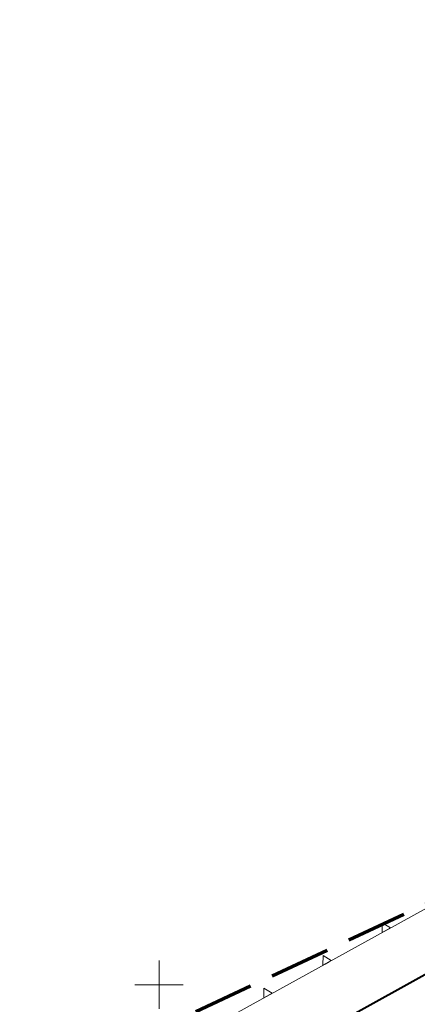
# Model space of a CAD drawing. Header units: metres. Extents: x 7408630 to 15602436, y 5561464 to 13303678.
# Tile 288 of 303: x 7410336 to 7410377, y 5570098 to 5570200. Entities that reach past the tile are written whole.
import ezdxf

# ---------------------------------------------------------------- set-up
doc = ezdxf.new("R2010")
doc.units = ezdxf.units.M
doc.header["$MEASUREMENT"] = 0
doc.linetypes.add('DGN Style 3', pattern=[8.758007, 6.255719, -2.502288])
doc.layers.add('_MAPA', color=7, linetype='Continuous')
for name, color, linetype, lineweight in [('_MPZP_linie zagospodarowania', 7, 'Continuous', 0), ('_MPZP_NLZ', 7, 'Continuous', 0), ('_Zakres', 7, 'Continuous', 0), ('mapa krzyze', 7, 'Continuous', 0), ('WYMIAROWANIE', 10, 'Continuous', 13)]:
    doc.layers.add(name, color=color, linetype=linetype, lineweight=lineweight)
doc.styles.add('TXT', font='simplex.shx')
doc.dimstyles.new('DIM500', dxfattribs={"dimscale": 10, "dimtxt": 0.1, "dimasz": 0.05, "dimexe": 0, "dimexo": 0, "dimgap": 0.05, "dimtad": 1, "dimdec": 4, "dimrnd": 0.01, "dimdsep": 46, "dimtxsty": 'TXT', "dimblk1": 'TICK1', "dimblk2": 'TICK1', "dimsah": 1, "dimcen": 0, "dimse1": 1, "dimse2": 1, "dimclrd": 1, "dimclre": 7, "dimclrt": 9, "dimadec": 0, "dimazin": 0, "dimtfac": 1, "dimtdec": 4, "dimtmove": 2, "dimatfit": 3, "dimldrblk": 'TICK1', "dimfxl": 1, "dimtolj": 1, "dimarcsym": 0})

# ---------------------------------------------------------------- blocks, each defined once
blk = doc.blocks.new('A$C92b4fa8d')
at = {"layer": '_MPZP_linie zagospodarowania', "color": 212, "linetype": 'Continuous', "lineweight": 40, "flags": 128}
blk.add_lwpolyline([(-36.02, 45.88), (-28.95, 49.61), (53.91, 82.01), (62.56, 86.28), (72.78, 92.38), (84.17, 99.33), (208.11, 168.05), (235.98, 182.73)], dxfattribs=at)
at = {"layer": '_MPZP_NLZ', "color": 212, "linetype": 'Continuous', "lineweight": 13}
for p, q in [((179.43, 158.92), (173.74, 155.77)), ((173.3, 155.53), (167.61, 152.39)), ((173.74, 155.77), (173.3, 155.53)), ((167.18, 152.15), (161.49, 149.01)), ((167.61, 152.39), (167.18, 152.15)), ((161.05, 148.77), (155.36, 145.62)), ((161.49, 149.01), (161.05, 148.77))]:
    blk.add_line(p, q, dxfattribs=at)
at = {"layer": '_MPZP_NLZ', "color": 212, "linetype": 'Continuous', "lineweight": 13, "flags": 128}
for points in [[(173.96, 155.89), (173.08, 155.41), (173.1, 156.41), (173.96, 155.89)], [(167.83, 152.51), (166.96, 152.03), (166.97, 153.03), (167.83, 152.51)], [(161.7, 149.13), (160.83, 148.64), (160.84, 149.64), (161.7, 149.13)]]:
    blk.add_lwpolyline(points, close=True, dxfattribs=at)
at = {"layer": '_Zakres', "color": 7, "linetype": 'DGN Style 3', "lineweight": 70, "flags": 128}
blk.add_lwpolyline([(-38.44, 57.31), (8.32, -51.55), (289.42, 90.19), (230.61, 183.12), (-38.44, 57.31)], close=True, dxfattribs=at)
at = {"layer": 'mapa krzyze', "color": 7, "linetype": 'Continuous', "lineweight": 0}
for p, q in [((150, 152.5), (150, 147.5)), ((147.5, 150), (152.5, 150))]:
    blk.add_line(p, q, dxfattribs=at)
blk = doc.blocks.new('TICK1')
at = {"color": 2}
blk.add_line((-1, -1), (1, 1), dxfattribs=at)
at = {"color": 0}
for p, q in [((0, 0), (-1, 0)), ((0, -1.4), (0, 1.4))]:
    blk.add_line(p, q, dxfattribs=at)
blk = doc.blocks.new('*D409')
at = {"layer": 'DEFPOINTS', "color": 0, "linetype": 'Continuous', "transparency": 16777216}
for p in [(7410354.66, 5570048.42), (7410355.12, 5570047.55), (7410353.31, 5570046.59)]:
    blk.add_point(p, dxfattribs=at)
at = {"layer": 'WYMIAROWANIE', "color": 1, "linetype": 'Continuous', "lineweight": -2, "transparency": 16777216}
blk.add_line((7410353.29, 5570047.69), (7410354.22, 5570048.18), dxfattribs=at)
at = {"layer": 'WYMIAROWANIE', "color": 1, "linetype": 'Continuous', "lineweight": -2, "transparency": 16777216, "xscale": 0.5, "yscale": 0.5, "zscale": 0.5}
for p, rotation in [((7410354.66, 5570048.42), 28.07539647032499), ((7410352.85, 5570047.45), 208.075396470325)]:
    blk.add_blockref('TICK1', p, dxfattribs=dict(at, rotation=rotation))
at = {"layer": 'WYMIAROWANIE', "color": 9, "linetype": 'Continuous', "transparency": 16777216, "insert": (15602434.75, 13303677.14), "char_height": 1, "attachment_point": 5, "rotation": 28.0754, "style": 'TXT'}
blk.add_mtext('\\A1;2.05', dxfattribs=at)

msp = doc.modelspace()

# ---------------------------------------------------------------- block references
at = {"layer": '_MAPA'}
msp.add_blockref('A$C92b4fa8d', (7410200, 5569950), dxfattribs=at)

# ---------------------------------------------------------------- next in the draw order: dimensions: what is measured, and where the dimension line sits
at = {"layer": 'WYMIAROWANIE', "linetype": 'Continuous'}
dim = msp.add_linear_dim(base=(7410354.65692, 5570048.41673), p1=(7410353.31031, 5570046.58942), p2=(7410355.11745, 5570047.55334), angle=28.0753965, dimstyle='DIM500', dxfattribs=at)
dim.commit()
dim.dimension.update_dxf_attribs({"geometry": '*D409', "text_midpoint": (15602434.75448, 13303677.14133), "dimtype": 161})

doc.saveas('drawing.dxf')
